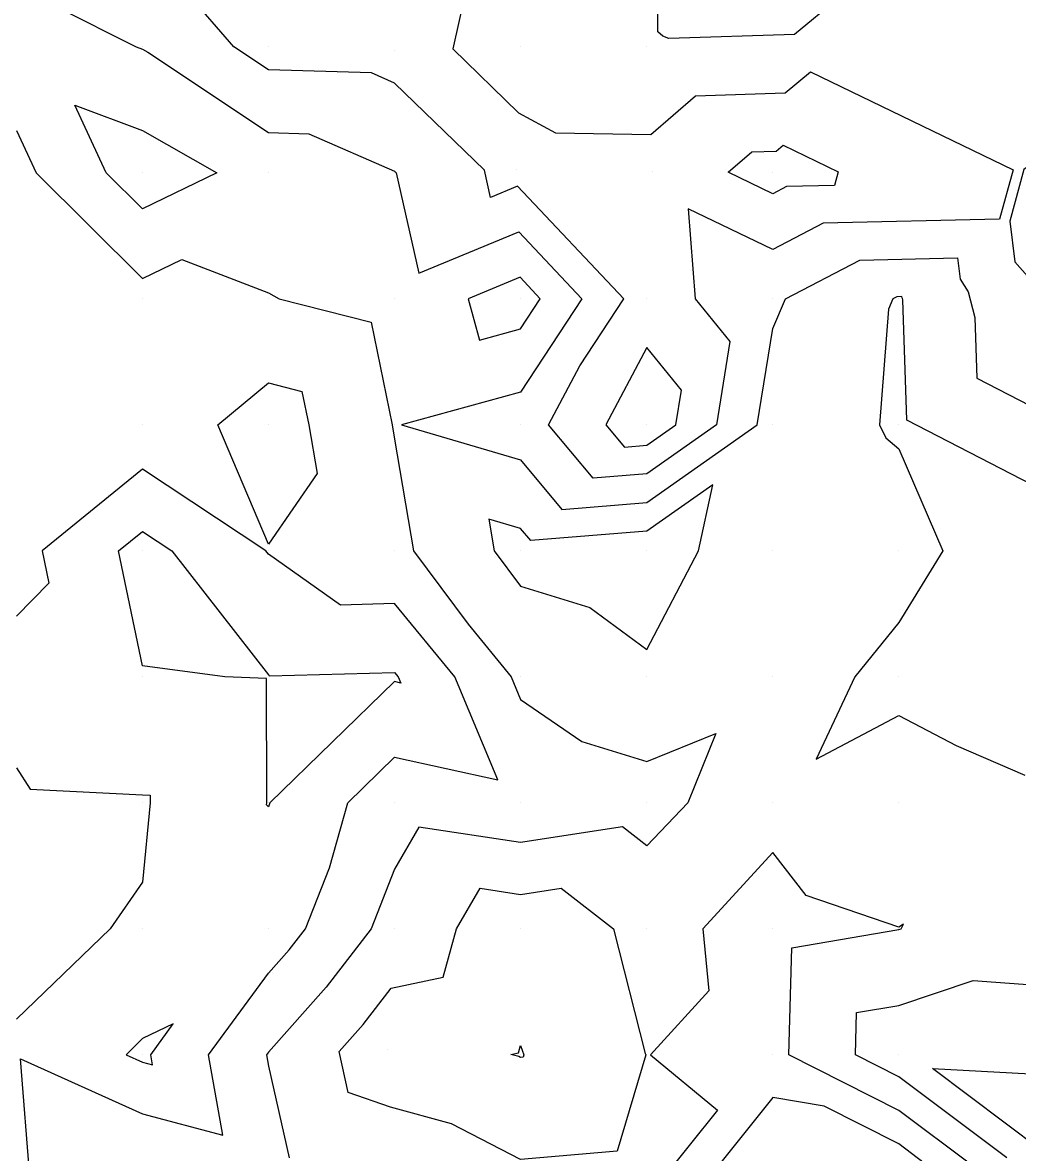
# Model space of a CAD drawing. Extents: x 2188792 to 2191981, y 386090 to 389710.
# Drawn here: x 2191190.7 to 2191269.6, y 388772.5 to 388862.2 of the extents above; entities that cross this region are included whole.
import ezdxf

# ---------------------------------------------------------------- set-up
doc = ezdxf.new("R2010")
doc.units = 0
for name, color, linetype in [('DTM Contours Major', 7, 'Continuous'), ('DTM Contours Minor', 7, 'Continuous'), ('Exist DTM QL2 LIDAR Elevation Point', 7, 'Continuous'), ('PH Exist DTM Breakline', 7, 'Continuous')]:
    doc.layers.add(name, color=color, linetype=linetype)

msp = doc.modelspace()

# ---------------------------------------------------------------- linework, layer by layer
at = {"layer": 'DTM Contours Major'}
for points in [[(2191232.44, 388830.278), (2191234.917, 388834.971), (2191238.4, 388840.279), (2191229.965, 388849.218), (2191227.829, 388848.329), (2191227.35, 388850.478), (2191220.217, 388857.409), (2191218.382, 388858.207), (2191210.222, 388858.447), (2191207.472, 388860.281), (2191200.221, 388868.664)], [(2191225.855, 388864.65), (2191224.84, 388860.123), (2191230.064, 388855.046), (2191232.99, 388853.444), (2191240.558, 388853.334), (2191244.104, 388856.402), (2191251.219, 388856.636), (2191253.231, 388858.299), (2191269.3, 388850.522), (2191268.228, 388846.597), (2191254.233, 388846.274), (2191250.226, 388844.191), (2191243.505, 388847.414), (2191244.074, 388840.279), (2191246.828, 388836.881), (2191245.768, 388830.278), (2191240.225, 388826.379), (2191235.982, 388826.035), (2191232.44, 388830.278)], [(2191210.222, 388820.817), (2191206.2, 388830.278), (2191210.222, 388833.601), (2191212.874, 388832.93), (2191213.411, 388830.278), (2191214.082, 388826.419), (2191210.222, 388820.817)], [(2191210.017, 388820.277), (2191200.221, 388826.748), (2191192.253, 388820.277), (2191192.788, 388817.71), (2191190.22, 388815.095)], [(2191190.22, 388758.121), (2191192.134, 388760.272), (2191190.872, 388769.621), (2191191.311, 388770.273), (2191190.552, 388779.942), (2191200.221, 388775.597), (2191206.601, 388773.894), (2191205.468, 388780.274), (2191210.222, 388786.75), (2191211.869, 388788.605), (2191213.155, 388790.275), (2191215.058, 388795.11), (2191216.502, 388800.275), (2191220.223, 388803.887), (2191228.412, 388802.088), (2191224.994, 388810.277), (2191220.223, 388816.088), (2191215.921, 388815.975), (2191210.222, 388820.014), (2191210.017, 388820.277)], [(2191190.22, 388803.04), (2191191.313, 388801.368), (2191200.221, 388800.917), (2191200.836, 388800.89), (2191200.836, 388800.275), (2191200.221, 388793.972), (2191197.664, 388790.275), (2191190.22, 388783.09)], [(2191268.061, 388769.402), (2191271.554, 388772.679), (2191262.893, 388779.195), (2191277.989, 388778.365), (2191278.602, 388773.126), (2191279.126, 388770.194)]]:
    msp.add_lwpolyline(points, dxfattribs=at)
at = {"layer": 'DTM Contours Minor'}
for points in [[(2191255.418, 388864.136), (2191251.942, 388861.262), (2191241.986, 388860.935), (2191241.498, 388861.139), (2191241.098, 388861.482), (2191241.041, 388871.618)], [(2191193.398, 388863.459), (2191199.731, 388860.281), (2191200.221, 388860.097), (2191200.647, 388859.855), (2191210.222, 388853.47), (2191213.41, 388853.377), (2191220.223, 388850.413), (2191220.356, 388850.284), (2191222.136, 388842.304), (2191230.07, 388845.603), (2191235.093, 388840.279), (2191230.224, 388832.859), (2191220.777, 388830.278), (2191230.224, 388827.492), (2191233.506, 388823.56), (2191240.225, 388824.105), (2191249.001, 388830.278)], [(2191200.221, 388847.416), (2191197.339, 388850.28), (2191194.851, 388855.651), (2191200.221, 388853.632), (2191206.131, 388850.28), (2191200.221, 388847.416)], [(2191190.22, 388853.646), (2191191.78, 388850.28), (2191200.221, 388841.892), (2191203.351, 388843.409), (2191210.222, 388840.741), (2191211.067, 388840.279), (2191218.375, 388838.431), (2191220.025, 388830.278), (2191220.223, 388829.138), (2191221.718, 388820.277), (2191226.056, 388814.445), (2191229.478, 388810.277), (2191230.224, 388808.488), (2191235.079, 388805.13), (2191240.225, 388803.547), (2191245.721, 388805.771), (2191243.502, 388800.275), (2191240.225, 388796.87), (2191238.31, 388798.36), (2191230.224, 388797.126), (2191222.157, 388798.342), (2191220.223, 388795), (2191218.364, 388790.275), (2191214.794, 388785.638), (2191210.222, 388780.49), (2191210.064, 388780.274), (2191210.222, 388779.381), (2191211.871, 388772.095)], [(2191246.684, 388850.322), (2191248.561, 388851.946), (2191250.496, 388852.009), (2191251.044, 388852.462), (2191255.415, 388850.346), (2191255.124, 388849.278), (2191251.316, 388849.19), (2191250.226, 388848.624), (2191246.684, 388850.322)], [(2191249.001, 388830.278), (2191250.226, 388837.913), (2191251.228, 388840.279), (2191257.149, 388843.358), (2191264.888, 388843.536), (2191265.096, 388841.83), (2191265.743, 388840.844), (2191266.269, 388838.786), (2191266.424, 388833.972), (2191271.436, 388831.379)], [(2191231.787, 388840.279), (2191230.175, 388841.987), (2191226.066, 388840.279), (2191226.948, 388837.003), (2191230.224, 388837.898), (2191231.787, 388840.279)], [(2191270.797, 388825.507), (2191260.854, 388830.652), (2191260.545, 388840.201), (2191260.517, 388840.309), (2191260.483, 388840.361), (2191260.472, 388840.451), (2191260.065, 388840.441), (2191259.754, 388840.279), (2191259.407, 388839.459), (2191258.693, 388830.278), (2191259.194, 388829.245), (2191260.227, 388828.371), (2191263.718, 388820.277), (2191260.227, 388814.599), (2191256.733, 388810.277), (2191253.677, 388803.726), (2191260.227, 388807.193), (2191264.775, 388804.823), (2191270.228, 388802.464)], [(2191240.225, 388836.425), (2191236.981, 388830.278), (2191238.457, 388828.51), (2191240.225, 388828.653), (2191242.535, 388830.278), (2191242.977, 388833.03), (2191240.225, 388836.425)], [(2191231.031, 388821.084), (2191230.224, 388822.051), (2191227.709, 388822.793), (2191228.133, 388820.277), (2191230.224, 388817.466), (2191235.721, 388815.773), (2191240.225, 388812.449), (2191244.341, 388820.277), (2191245.463, 388825.516), (2191240.225, 388821.831), (2191231.031, 388821.084)], [(2191200.221, 388811.151), (2191198.322, 388820.277), (2191200.221, 388821.82), (2191202.557, 388820.277), (2191210.222, 388810.43), (2191210.312, 388810.366), (2191220.223, 388810.626), (2191220.51, 388810.277), (2191220.716, 388809.784), (2191220.223, 388809.892), (2191210.315, 388800.275), (2191210.222, 388799.944), (2191210.069, 388800.122), (2191210.084, 388800.275), (2191210.075, 388810.129), (2191206.744, 388810.277), (2191200.221, 388811.151)], [(2191266.021, 388771.504), (2191260.227, 388775.863), (2191251.515, 388780.274), (2191251.735, 388788.766), (2191260.227, 388790.211), (2191260.415, 388790.275), (2191260.596, 388790.644), (2191260.227, 388790.402), (2191252.873, 388792.921), (2191250.226, 388796.327), (2191244.693, 388790.275), (2191245.148, 388785.352), (2191240.523, 388780.274), (2191245.844, 388775.891), (2191241.35, 388770.273)], [(2191217.72, 388782.672), (2191219.945, 388785.563), (2191224.075, 388786.423), (2191225.147, 388790.275), (2191227.008, 388793.491), (2191230.224, 388793.006), (2191233.448, 388793.498), (2191237.592, 388790.275), (2191240.113, 388780.385), (2191240.153, 388780.274), (2191237.885, 388772.612), (2191230.224, 388771.968), (2191224.732, 388774.781), (2191219.908, 388776.111), (2191216.554, 388777.273), (2191215.817, 388780.529), (2191217.72, 388782.672)], [(2191268.787, 388772.091), (2191260.227, 388778.532), (2191256.787, 388780.274), (2191256.874, 388783.627), (2191260.227, 388784.198), (2191266.13, 388786.176), (2191273.7, 388785.62), (2191280.188, 388782.508), (2191279.555, 388779.78), (2191279.21, 388778.08), (2191279.829, 388772.791), (2191280.216, 388770.621)], [(2191202.668, 388782.72), (2191200.221, 388781.557), (2191198.931, 388780.274), (2191200.221, 388779.694), (2191201.012, 388779.483), (2191200.872, 388780.274), (2191202.668, 388782.72)], [(2191230.082, 388780.132), (2191229.454, 388780.305), (2191230.066, 388780.432), (2191230.224, 388781.003), (2191230.481, 388780.274), (2191230.422, 388780.076), (2191230.224, 388780.059), (2191230.082, 388780.132)], [(2191261.576, 388769.372), (2191262.321, 388770.04), (2191263.255, 388770.916), (2191260.227, 388773.194), (2191254.31, 388776.189), (2191250.226, 388776.884), (2191244.939, 388770.273), (2191245.004, 388765.494), (2191244.19, 388760.272), (2191240.225, 388756.311), (2191234.638, 388755.858), (2191231.655, 388750.271), (2191234.095, 388744.141), (2191240.225, 388742.423), (2191242.067, 388748.258), (2191242.832, 388749.23), (2191251.225, 388757.628), (2191251.988, 388758.602), (2191252.832, 388759.402), (2191260.956, 388768.241), (2191261.628, 388768.871), (2191261.576, 388769.372)]]:
    msp.add_lwpolyline(points, dxfattribs=at)
at = {"layer": 'Exist DTM QL2 LIDAR Elevation Point'}
for p, q in [((2191200.221, 388860.281), (2191200.221, 388860.281)), ((2191210.222, 388860.281), (2191210.222, 388860.281)), ((2191220.215, 388859.987), (2191220.215, 388859.987)), ((2191230.224, 388860.281), (2191230.224, 388860.281)), ((2191240.225, 388860.281), (2191240.225, 388860.281)), ((2191200.221, 388850.28), (2191200.221, 388850.28)), ((2191210.222, 388850.28), (2191210.222, 388850.28)), ((2191220.223, 388850.28), (2191220.223, 388850.28)), ((2191229.927, 388850.55), (2191229.927, 388850.55)), ((2191240.699, 388850.393), (2191240.699, 388850.393)), ((2191250.226, 388850.28), (2191250.226, 388850.28)), ((2191200.221, 388840.279), (2191200.221, 388840.279)), ((2191210.222, 388840.279), (2191210.222, 388840.279)), ((2191220.223, 388840.279), (2191220.223, 388840.279)), ((2191230.224, 388840.279), (2191230.224, 388840.279)), ((2191240.225, 388840.279), (2191240.225, 388840.279)), ((2191250.226, 388840.279), (2191250.226, 388840.279)), ((2191260.227, 388840.279), (2191260.227, 388840.279)), ((2191200.221, 388830.278), (2191200.221, 388830.278)), ((2191210.222, 388830.278), (2191210.222, 388830.278)), ((2191220.223, 388830.278), (2191220.223, 388830.278)), ((2191230.224, 388830.278), (2191230.224, 388830.278)), ((2191240.225, 388830.278), (2191240.225, 388830.278)), ((2191250.226, 388830.278), (2191250.226, 388830.278)), ((2191260.227, 388830.278), (2191260.227, 388830.278)), ((2191200.221, 388820.277), (2191200.221, 388820.277)), ((2191210.222, 388820.277), (2191210.222, 388820.277)), ((2191220.223, 388820.277), (2191220.223, 388820.277)), ((2191230.224, 388820.277), (2191230.224, 388820.277)), ((2191240.225, 388820.277), (2191240.225, 388820.277)), ((2191250.226, 388820.277), (2191250.226, 388820.277)), ((2191260.227, 388820.277), (2191260.227, 388820.277)), ((2191200.221, 388810.277), (2191200.221, 388810.277)), ((2191210.222, 388810.277), (2191210.222, 388810.277)), ((2191220.223, 388810.277), (2191220.223, 388810.277)), ((2191230.224, 388810.277), (2191230.224, 388810.277)), ((2191240.225, 388810.277), (2191240.225, 388810.277)), ((2191250.226, 388810.277), (2191250.226, 388810.277)), ((2191260.227, 388810.277), (2191260.227, 388810.277)), ((2191200.221, 388800.275), (2191200.221, 388800.275)), ((2191210.222, 388800.275), (2191210.222, 388800.275)), ((2191220.223, 388800.275), (2191220.223, 388800.275)), ((2191230.224, 388800.275), (2191230.224, 388800.275)), ((2191240.225, 388800.275), (2191240.225, 388800.275)), ((2191250.226, 388800.275), (2191250.226, 388800.275)), ((2191260.227, 388800.275), (2191260.227, 388800.275)), ((2191200.221, 388790.275), (2191200.221, 388790.275)), ((2191210.222, 388790.275), (2191210.222, 388790.275)), ((2191220.223, 388790.275), (2191220.223, 388790.275)), ((2191230.224, 388790.275), (2191230.224, 388790.275)), ((2191240.225, 388790.275), (2191240.225, 388790.275)), ((2191250.226, 388790.275), (2191250.226, 388790.275)), ((2191260.227, 388790.275), (2191260.227, 388790.275)), ((2191200.221, 388780.274), (2191200.221, 388780.274)), ((2191210.222, 388780.274), (2191210.222, 388780.274)), ((2191219.659, 388780.705), (2191219.659, 388780.705)), ((2191230.224, 388780.274), (2191230.224, 388780.274)), ((2191240.225, 388780.274), (2191240.225, 388780.274)), ((2191250.226, 388780.274), (2191250.226, 388780.274)), ((2191260.227, 388780.274), (2191260.227, 388780.274))]:
    msp.add_line(p, q, dxfattribs=at)
at = {"layer": 'PH Exist DTM Breakline'}
msp.add_lwpolyline([(2191275.718, 388863.951), (2191277.565, 388860.05), (2191277.388, 388856.989), (2191273.132, 388852.726), (2191270.152, 388850.533), (2191269.033, 388846.433), (2191269.425, 388843.21), (2191271.054, 388841.389), (2191273.634, 388839.999), (2191272.086, 388837.347), (2191278.171, 388836.823), (2191290.078, 388838.291), (2191294.859, 388839.123), (2191299.734, 388844.087), (2191304.608, 388849.051), (2191310.159, 388854.417), (2191315.71, 388859.784), (2191322.615, 388867.81)], dxfattribs=at)

doc.saveas('drawing.dxf')
